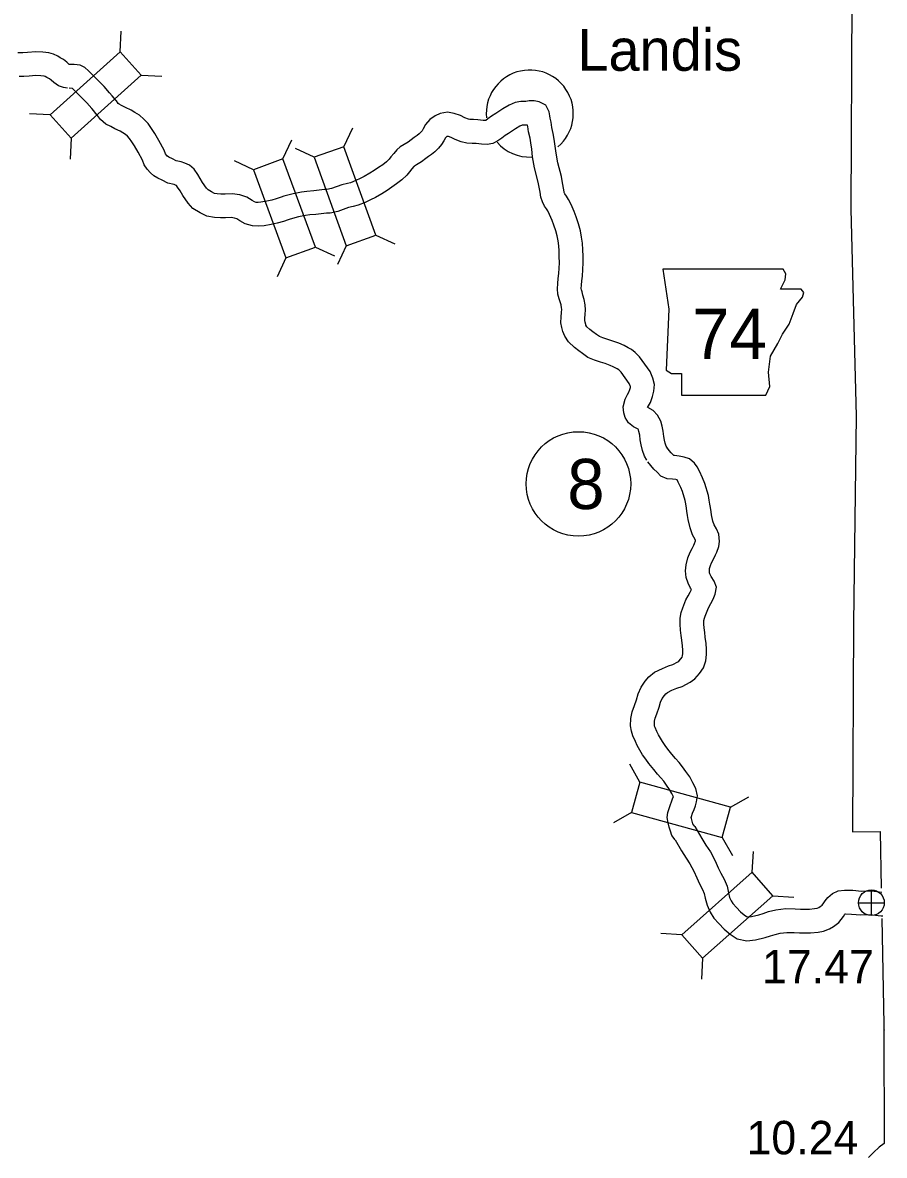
# Model space of a CAD drawing. Extents: x -939622 to -934245, y 1383184 to 1385301.
# Drawn here: x -934905.94 to -934873.28, y 1384034.99 to 1384077.93 of the extents above; entities that cross this region are included whole.
import ezdxf

# ---------------------------------------------------------------- set-up
doc = ezdxf.new("R2010")
doc.units = 0
for name, color, linetype in [('Level 10', 7, 'Continuous'), ('Level 2', 7, 'Continuous'), ('Level 20', 7, 'Continuous'), ('Level 21', 7, 'Continuous'), ('Level 24', 7, 'Continuous'), ('Level 25', 7, 'Continuous'), ('Level 26', 7, 'Continuous'), ('Level 27', 7, 'Continuous')]:
    doc.layers.add(name, color=color, linetype=linetype)

msp = doc.modelspace()

# ---------------------------------------------------------------- linework, layer by layer
at = {"layer": 'Level 10'}
for points in [[(-934904.105, 1384076.333), (-934904.172, 1384076.342), (-934904.173, 1384076.343), (-934904.197, 1384076.359), (-934904.265, 1384076.422), (-934904.388, 1384076.524), (-934904.508, 1384076.598), (-934904.604, 1384076.652), (-934904.761, 1384076.725), (-934904.944, 1384076.779), (-934905.173, 1384076.806), (-934905.438, 1384076.818), (-934905.752, 1384076.799), (-934905.925, 1384076.787), (-934906.12, 1384076.783)], [(-934888.684, 1384074.236), (-934888.854, 1384074.249), (-934888.985, 1384074.251), (-934889.037, 1384074.265), (-934889.174, 1384074.318), (-934889.349, 1384074.409), (-934889.577, 1384074.479), (-934889.834, 1384074.529), (-934890.113, 1384074.482), (-934890.308, 1384074.394), (-934890.508, 1384074.254), (-934890.666, 1384074.063), (-934890.754, 1384073.9), (-934890.798, 1384073.831), (-934890.844, 1384073.775), (-934890.911, 1384073.71), (-934890.984, 1384073.653), (-934891.095, 1384073.576), (-934891.212, 1384073.483), (-934891.329, 1384073.395), (-934891.477, 1384073.305), (-934891.625, 1384073.217), (-934891.751, 1384073.101), (-934891.87, 1384072.97), (-934891.98, 1384072.834), (-934892.047, 1384072.748), (-934892.152, 1384072.649), (-934892.292, 1384072.541), (-934892.452, 1384072.433), (-934892.612, 1384072.321), (-934892.781, 1384072.217), (-934892.998, 1384072.094), (-934893.146, 1384072.018), (-934893.315, 1384071.938), (-934893.512, 1384071.858), (-934893.624, 1384071.827), (-934893.835, 1384071.784), (-934894.232, 1384071.64), (-934894.402, 1384071.604), (-934894.492, 1384071.6), (-934894.907, 1384071.552), (-934895.166, 1384071.531), (-934895.373, 1384071.497), (-934895.678, 1384071.442), (-934896.033, 1384071.344), (-934896.141, 1384071.316), (-934896.331, 1384071.246), (-934896.496, 1384071.197), (-934896.685, 1384071.163), (-934896.906, 1384071.121), (-934897.013, 1384071.112), (-934897.081, 1384071.115), (-934897.149, 1384071.135), (-934897.235, 1384071.185), (-934897.434, 1384071.313), (-934897.71, 1384071.399), (-934897.998, 1384071.439), (-934898.26, 1384071.427), (-934898.423, 1384071.429), (-934898.561, 1384071.433), (-934898.664, 1384071.455), (-934898.785, 1384071.512), (-934898.905, 1384071.586), (-934898.965, 1384071.651), (-934899.114, 1384071.861), (-934899.204, 1384072.016), (-934899.301, 1384072.166), (-934899.433, 1384072.378), (-934899.615, 1384072.524), (-934899.785, 1384072.595), (-934899.927, 1384072.647), (-934900.115, 1384072.693), (-934900.254, 1384072.766), (-934900.397, 1384072.831), (-934900.445, 1384072.859), (-934900.457, 1384072.869), (-934900.49, 1384072.909), (-934900.521, 1384072.956), (-934900.574, 1384073.095), (-934900.773, 1384073.461), (-934900.927, 1384073.726), (-934901.051, 1384073.918), (-934901.183, 1384074.098), (-934901.339, 1384074.271), (-934901.507, 1384074.413), (-934901.68, 1384074.523), (-934901.825, 1384074.604), (-934902.033, 1384074.708), (-934902.184, 1384074.788), (-934902.282, 1384074.835), (-934902.318, 1384074.866), (-934902.382, 1384074.959), (-934902.471, 1384075.061), (-934902.542, 1384075.156), (-934902.638, 1384075.266), (-934902.852, 1384075.503), (-934903.439, 1384076.101), (-934903.578, 1384076.22), (-934903.759, 1384076.312), (-934903.989, 1384076.334), (-934904.16, 1384076.337)], [(-934904.232, 1384075.442), (-934904.387, 1384075.464), (-934904.58, 1384075.532), (-934904.757, 1384075.651), (-934904.859, 1384075.746), (-934904.914, 1384075.791), (-934904.964, 1384075.822), (-934905.013, 1384075.849), (-934905.08, 1384075.88), (-934905.126, 1384075.894), (-934905.247, 1384075.908), (-934905.431, 1384075.917), (-934905.693, 1384075.901), (-934905.885, 1384075.887), (-934906.068, 1384075.884)], [(-934888.753, 1384073.339), (-934888.895, 1384073.35), (-934889.106, 1384073.353), (-934889.314, 1384073.406), (-934889.546, 1384073.497), (-934889.692, 1384073.573), (-934889.796, 1384073.605), (-934889.846, 1384073.615), (-934889.848, 1384073.614), (-934889.861, 1384073.608), (-934889.892, 1384073.587), (-934889.915, 1384073.558), (-934889.978, 1384073.442), (-934890.068, 1384073.303), (-934890.18, 1384073.164), (-934890.319, 1384073.032), (-934890.447, 1384072.929), (-934890.561, 1384072.851), (-934890.662, 1384072.771), (-934890.823, 1384072.649), (-934891.013, 1384072.534), (-934891.084, 1384072.492), (-934891.111, 1384072.467), (-934891.187, 1384072.383), (-934891.275, 1384072.275), (-934891.378, 1384072.141), (-934891.568, 1384071.963), (-934891.764, 1384071.812), (-934891.942, 1384071.691), (-934892.119, 1384071.568), (-934892.323, 1384071.442), (-934892.57, 1384071.303), (-934892.748, 1384071.21), (-934892.953, 1384071.114), (-934893.221, 1384071.005), (-934893.413, 1384070.952), (-934893.59, 1384070.915), (-934893.985, 1384070.772), (-934894.287, 1384070.709), (-934894.419, 1384070.702), (-934894.819, 1384070.656), (-934895.056, 1384070.637), (-934895.22, 1384070.61), (-934895.477, 1384070.564), (-934895.802, 1384070.474), (-934895.874, 1384070.456), (-934896.046, 1384070.392), (-934896.287, 1384070.32), (-934896.522, 1384070.278), (-934896.786, 1384070.227), (-934896.996, 1384070.211), (-934897.228, 1384070.22), (-934897.504, 1384070.302), (-934897.703, 1384070.415), (-934897.82, 1384070.491), (-934897.907, 1384070.518), (-934898.039, 1384070.536), (-934898.245, 1384070.527), (-934898.442, 1384070.529), (-934898.67, 1384070.536), (-934898.953, 1384070.597), (-934899.213, 1384070.719), (-934899.482, 1384070.884), (-934899.667, 1384071.084), (-934899.87, 1384071.373), (-934899.972, 1384071.545), (-934900.061, 1384071.685), (-934900.103, 1384071.753), (-934900.114, 1384071.757), (-934900.19, 1384071.785), (-934900.436, 1384071.845), (-934900.649, 1384071.957), (-934900.814, 1384072.031), (-934900.961, 1384072.119), (-934901.095, 1384072.227), (-934901.216, 1384072.375), (-934901.327, 1384072.542), (-934901.394, 1384072.719), (-934901.557, 1384073.02), (-934901.694, 1384073.254), (-934901.793, 1384073.407), (-934901.882, 1384073.529), (-934901.966, 1384073.623), (-934902.042, 1384073.686), (-934902.143, 1384073.751), (-934902.246, 1384073.809), (-934902.444, 1384073.907), (-934902.591, 1384073.985), (-934902.777, 1384074.076), (-934902.991, 1384074.257), (-934903.094, 1384074.406), (-934903.171, 1384074.494), (-934903.242, 1384074.589), (-934903.311, 1384074.668), (-934903.508, 1384074.886), (-934904.046, 1384075.435), (-934904.177, 1384075.437)], [(-934881.49, 1384061.771), (-934881.547, 1384061.877), (-934881.589, 1384061.982), (-934881.617, 1384062.1), (-934881.64, 1384062.242), (-934881.663, 1384062.444), (-934881.706, 1384062.636), (-934881.754, 1384062.821), (-934881.875, 1384063.048), (-934882.043, 1384063.228), (-934882.248, 1384063.342), (-934882.25, 1384063.343), (-934882.22, 1384063.406), (-934882.144, 1384063.532), (-934882.061, 1384063.759), (-934882.011, 1384063.956), (-934881.996, 1384064.208), (-934882.049, 1384064.446), (-934882.161, 1384064.698), (-934882.562, 1384065.257), (-934882.72, 1384065.422), (-934882.861, 1384065.532), (-934882.991, 1384065.596), (-934883.145, 1384065.683), (-934883.34, 1384065.773), (-934883.566, 1384065.85), (-934883.757, 1384065.919), (-934883.955, 1384065.977), (-934884.077, 1384066.029), (-934884.191, 1384066.108), (-934884.325, 1384066.211), (-934884.446, 1384066.298), (-934884.552, 1384066.401), (-934884.588, 1384066.454), (-934884.598, 1384066.482), (-934884.62, 1384066.576), (-934884.634, 1384066.639), (-934884.633, 1384066.726), (-934884.622, 1384066.862), (-934884.604, 1384067.04), (-934884.613, 1384067.225), (-934884.653, 1384067.438), (-934884.702, 1384067.601), (-934884.737, 1384067.718), (-934884.762, 1384067.803), (-934884.766, 1384067.845), (-934884.757, 1384067.978), (-934884.746, 1384068.137), (-934884.724, 1384068.32), (-934884.702, 1384068.566), (-934884.697, 1384068.816), (-934884.699, 1384069.074), (-934884.704, 1384069.318), (-934884.722, 1384069.566), (-934884.753, 1384069.792), (-934884.795, 1384070.035), (-934884.867, 1384070.303), (-934884.96, 1384070.562), (-934885.035, 1384070.765), (-934885.155, 1384071.036), (-934885.247, 1384071.218), (-934885.326, 1384071.354), (-934885.384, 1384071.436), (-934885.411, 1384071.489), (-934885.42, 1384071.514), (-934885.435, 1384071.647), (-934885.464, 1384071.789), (-934885.487, 1384071.927), (-934885.521, 1384072.089), (-934885.655, 1384072.608), (-934885.718, 1384072.973), (-934885.75, 1384073.25), (-934885.79, 1384073.515), (-934885.827, 1384073.726), (-934885.879, 1384073.955), (-934885.912, 1384074.151), (-934885.941, 1384074.302), (-934885.954, 1384074.398), (-934885.981, 1384074.545), (-934886.11, 1384074.803), (-934886.363, 1384074.924), (-934886.554, 1384074.96), (-934886.742, 1384074.956), (-934886.865, 1384074.942), (-934887.059, 1384074.938), (-934887.265, 1384074.903), (-934887.504, 1384074.8), (-934887.733, 1384074.66), (-934888.009, 1384074.485), (-934888.166, 1384074.383), (-934888.307, 1384074.277), (-934888.386, 1384074.221), (-934888.399, 1384074.215), (-934888.487, 1384074.222), (-934888.687, 1384074.236)], [(-934882.279, 1384061.339), (-934882.364, 1384061.495), (-934882.45, 1384061.712), (-934882.5, 1384061.924), (-934882.531, 1384062.118), (-934882.552, 1384062.294), (-934882.581, 1384062.425), (-934882.598, 1384062.491), (-934882.61, 1384062.514), (-934882.661, 1384062.542), (-934882.784, 1384062.601), (-934882.974, 1384062.76), (-934883.097, 1384062.955), (-934883.157, 1384063.137), (-934883.184, 1384063.369), (-934883.097, 1384063.655), (-934883.016, 1384063.831), (-934882.958, 1384063.924), (-934882.922, 1384064.024), (-934882.905, 1384064.094), (-934882.902, 1384064.136), (-934882.908, 1384064.162), (-934882.946, 1384064.249), (-934883.256, 1384064.681), (-934883.324, 1384064.752), (-934883.341, 1384064.765), (-934883.411, 1384064.8), (-934883.555, 1384064.881), (-934883.674, 1384064.935), (-934883.865, 1384065.001), (-934884.037, 1384065.063), (-934884.26, 1384065.128), (-934884.514, 1384065.237), (-934884.722, 1384065.38), (-934884.862, 1384065.488), (-934885.027, 1384065.607), (-934885.246, 1384065.822), (-934885.395, 1384066.041), (-934885.461, 1384066.222), (-934885.497, 1384066.374), (-934885.536, 1384066.55), (-934885.532, 1384066.77), (-934885.519, 1384066.942), (-934885.506, 1384067.065), (-934885.509, 1384067.12), (-934885.529, 1384067.225), (-934885.564, 1384067.342), (-934885.599, 1384067.459), (-934885.65, 1384067.631), (-934885.669, 1384067.835), (-934885.655, 1384068.039), (-934885.643, 1384068.223), (-934885.619, 1384068.415), (-934885.601, 1384068.614), (-934885.597, 1384068.821), (-934885.599, 1384069.062), (-934885.603, 1384069.276), (-934885.618, 1384069.472), (-934885.643, 1384069.654), (-934885.675, 1384069.842), (-934885.727, 1384070.034), (-934885.805, 1384070.253), (-934885.869, 1384070.426), (-934885.969, 1384070.65), (-934886.039, 1384070.789), (-934886.084, 1384070.868), (-934886.156, 1384070.97), (-934886.241, 1384071.136), (-934886.303, 1384071.315), (-934886.324, 1384071.506), (-934886.348, 1384071.622), (-934886.372, 1384071.759), (-934886.398, 1384071.885), (-934886.536, 1384072.419), (-934886.609, 1384072.845), (-934886.642, 1384073.132), (-934886.678, 1384073.371), (-934886.709, 1384073.549), (-934886.762, 1384073.781), (-934886.797, 1384073.992), (-934886.807, 1384074.043), (-934886.974, 1384074.039), (-934887.007, 1384074.034), (-934887.089, 1384073.998), (-934887.258, 1384073.896), (-934887.521, 1384073.729), (-934887.649, 1384073.645), (-934887.779, 1384073.547), (-934887.931, 1384073.442), (-934888.119, 1384073.351), (-934888.337, 1384073.308), (-934888.553, 1384073.325), (-934888.751, 1384073.339)], [(-934880.461, 1384047.459), (-934880.533, 1384047.553), (-934880.536, 1384047.562), (-934880.567, 1384047.664), (-934880.59, 1384047.764), (-934880.596, 1384047.802), (-934880.583, 1384047.841), (-934880.548, 1384047.969), (-934880.492, 1384048.107), (-934880.44, 1384048.247), (-934880.395, 1384048.389), (-934880.362, 1384048.622), (-934880.426, 1384048.899), (-934880.538, 1384049.116), (-934880.648, 1384049.336), (-934880.804, 1384049.548), (-934880.924, 1384049.716), (-934881.06, 1384049.883), (-934881.197, 1384050.037), (-934881.331, 1384050.197), (-934881.49, 1384050.385), (-934881.584, 1384050.527), (-934881.692, 1384050.674), (-934881.769, 1384050.801), (-934881.839, 1384050.931), (-934881.898, 1384051.065), (-934881.972, 1384051.216), (-934881.986, 1384051.264), (-934881.995, 1384051.322), (-934881.988, 1384051.447), (-934881.967, 1384051.564), (-934881.904, 1384051.734), (-934881.817, 1384051.978), (-934881.759, 1384052.168), (-934881.699, 1384052.304), (-934881.618, 1384052.429), (-934881.565, 1384052.491), (-934881.504, 1384052.542), (-934881.329, 1384052.623), (-934881.145, 1384052.699), (-934880.94, 1384052.769), (-934880.636, 1384052.925), (-934880.459, 1384053.054), (-934880.289, 1384053.252), (-934880.128, 1384053.466), (-934880.046, 1384053.733), (-934880.015, 1384053.975), (-934880.023, 1384054.183), (-934880.037, 1384054.388), (-934880.067, 1384054.632), (-934880.089, 1384054.807), (-934880.112, 1384054.984), (-934880.122, 1384055.133), (-934880.116, 1384055.26), (-934880.101, 1384055.351), (-934880.075, 1384055.433), (-934879.975, 1384055.68), (-934879.92, 1384055.792), (-934879.852, 1384055.916), (-934879.765, 1384056.079), (-934879.691, 1384056.27), (-934879.646, 1384056.53), (-934879.734, 1384056.759), (-934879.839, 1384056.93), (-934879.89, 1384057.032), (-934879.906, 1384057.077), (-934879.91, 1384057.138), (-934879.903, 1384057.232), (-934879.874, 1384057.347), (-934879.828, 1384057.455), (-934879.756, 1384057.585), (-934879.679, 1384057.749), (-934879.633, 1384057.852), (-934879.557, 1384058.069), (-934879.523, 1384058.261), (-934879.557, 1384058.539), (-934879.642, 1384058.737), (-934879.727, 1384058.888), (-934879.776, 1384059.03), (-934879.829, 1384059.266), (-934879.847, 1384059.383), (-934879.872, 1384059.551), (-934879.894, 1384059.681), (-934879.92, 1384059.831), (-934879.948, 1384060.009), (-934880.08, 1384060.457), (-934880.175, 1384060.679), (-934880.288, 1384060.924), (-934880.378, 1384061.086), (-934880.481, 1384061.233), (-934880.659, 1384061.397), (-934880.862, 1384061.461), (-934881.051, 1384061.496), (-934881.227, 1384061.514), (-934881.25, 1384061.516), (-934881.254, 1384061.52), (-934881.359, 1384061.624), (-934881.435, 1384061.711), (-934881.529, 1384061.832)], [(-934881.212, 1384046.959), (-934881.331, 1384047.114), (-934881.391, 1384047.278), (-934881.437, 1384047.434), (-934881.474, 1384047.591), (-934881.507, 1384047.794), (-934881.483, 1384047.987), (-934881.444, 1384048.104), (-934881.401, 1384048.26), (-934881.331, 1384048.432), (-934881.292, 1384048.54), (-934881.277, 1384048.585), (-934881.277, 1384048.586), (-934881.34, 1384048.709), (-934881.418, 1384048.864), (-934881.533, 1384049.019), (-934881.641, 1384049.171), (-934881.745, 1384049.3), (-934881.878, 1384049.448), (-934882.02, 1384049.618), (-934882.211, 1384049.845), (-934882.322, 1384050.011), (-934882.441, 1384050.173), (-934882.55, 1384050.354), (-934882.648, 1384050.534), (-934882.715, 1384050.686), (-934882.816, 1384050.893), (-934882.867, 1384051.071), (-934882.899, 1384051.277), (-934882.884, 1384051.55), (-934882.84, 1384051.801), (-934882.749, 1384052.043), (-934882.672, 1384052.26), (-934882.605, 1384052.481), (-934882.493, 1384052.733), (-934882.341, 1384052.968), (-934882.201, 1384053.132), (-934881.99, 1384053.309), (-934881.69, 1384053.448), (-934881.463, 1384053.542), (-934881.293, 1384053.6), (-934881.109, 1384053.694), (-934881.073, 1384053.72), (-934880.991, 1384053.815), (-934880.942, 1384053.882), (-934880.929, 1384053.924), (-934880.917, 1384054.014), (-934880.922, 1384054.136), (-934880.933, 1384054.303), (-934880.961, 1384054.521), (-934880.982, 1384054.694), (-934881.008, 1384054.895), (-934881.023, 1384055.124), (-934881.013, 1384055.352), (-934880.979, 1384055.563), (-934880.921, 1384055.741), (-934880.798, 1384056.046), (-934880.72, 1384056.207), (-934880.643, 1384056.344), (-934880.593, 1384056.439), (-934880.626, 1384056.492), (-934880.718, 1384056.676), (-934880.797, 1384056.894), (-934880.811, 1384057.145), (-934880.795, 1384057.376), (-934880.729, 1384057.636), (-934880.638, 1384057.85), (-934880.559, 1384057.992), (-934880.497, 1384058.126), (-934880.469, 1384058.187), (-934880.433, 1384058.29), (-934880.435, 1384058.302), (-934880.45, 1384058.337), (-934880.552, 1384058.519), (-934880.643, 1384058.783), (-934880.714, 1384059.098), (-934880.737, 1384059.25), (-934880.761, 1384059.412), (-934880.781, 1384059.528), (-934880.808, 1384059.683), (-934880.828, 1384059.811), (-934880.928, 1384060.152), (-934880.997, 1384060.312), (-934881.09, 1384060.514), (-934881.136, 1384060.596), (-934881.18, 1384060.605), (-934881.305, 1384060.617), (-934881.506, 1384060.632), (-934881.745, 1384060.738), (-934881.889, 1384060.882), (-934882.016, 1384061.008), (-934882.13, 1384061.139), (-934882.239, 1384061.279)], [(-934880.461, 1384047.459), (-934880.197, 1384046.999), (-934880.04, 1384046.753), (-934879.872, 1384046.499), (-934879.696, 1384046.16), (-934879.577, 1384045.895), (-934879.476, 1384045.688), (-934879.357, 1384045.456), (-934879.241, 1384045.196), (-934879.19, 1384044.942), (-934879.146, 1384044.767), (-934879.092, 1384044.644), (-934879.023, 1384044.539), (-934878.886, 1384044.384), (-934878.738, 1384044.227), (-934878.594, 1384044.108), (-934878.5, 1384044.047), (-934878.44, 1384044.034), (-934878.318, 1384044.046), (-934878.037, 1384044.114), (-934877.871, 1384044.166), (-934877.669, 1384044.234), (-934877.388, 1384044.304), (-934877.016, 1384044.344), (-934876.665, 1384044.341), (-934876.463, 1384044.33), (-934876.203, 1384044.326), (-934876.122, 1384044.325), (-934875.923, 1384044.344), (-934875.833, 1384044.362), (-934875.767, 1384044.387), (-934875.712, 1384044.421), (-934875.636, 1384044.476), (-934875.568, 1384044.562), (-934875.521, 1384044.64), (-934875.42, 1384044.773), (-934875.251, 1384044.914), (-934875.037, 1384045.02), (-934874.793, 1384045.047), (-934874.476, 1384045.039), (-934874.149, 1384045.011), (-934873.941, 1384045.018), (-934873.663, 1384045.006), (-934873.371, 1384044.974)], [(-934881.212, 1384046.959), (-934880.967, 1384046.533), (-934880.795, 1384046.263), (-934880.648, 1384046.042), (-934880.506, 1384045.768), (-934880.393, 1384045.514), (-934880.281, 1384045.286), (-934880.169, 1384045.066), (-934880.104, 1384044.92), (-934880.068, 1384044.744), (-934880.001, 1384044.475), (-934879.885, 1384044.211), (-934879.738, 1384043.989), (-934879.551, 1384043.778), (-934879.355, 1384043.569), (-934879.127, 1384043.382), (-934878.856, 1384043.204), (-934878.494, 1384043.124), (-934878.167, 1384043.157), (-934877.797, 1384043.246), (-934877.594, 1384043.309), (-934877.415, 1384043.369), (-934877.23, 1384043.416), (-934876.973, 1384043.443), (-934876.694, 1384043.441), (-934876.494, 1384043.43), (-934876.214, 1384043.426), (-934876.085, 1384043.425), (-934875.793, 1384043.452), (-934875.584, 1384043.494), (-934875.364, 1384043.577), (-934875.212, 1384043.673), (-934875.01, 1384043.817), (-934874.826, 1384044.048), (-934874.775, 1384044.135), (-934874.767, 1384044.144), (-934874.755, 1384044.145), (-934874.526, 1384044.14), (-934874.173, 1384044.109), (-934873.944, 1384044.117), (-934873.73, 1384044.108), (-934873.405, 1384044.073), (-934873.337, 1384044.069)], [(-934873.289, 1384035.449), (-934873.473, 1384035.308), (-934873.697, 1384035.104), (-934873.876, 1384034.907)]]:
    msp.add_lwpolyline(points, dxfattribs=at)
at = {"layer": 'Level 2'}
for points in [[(-934874.541, 1384089.715), (-934874.518, 1384086.814), (-934874.517, 1384086.775), (-934874.514, 1384078.885), (-934874.517, 1384078.849), (-934874.557, 1384070.85), (-934874.345, 1384063.009), (-934874.454, 1384055.159), (-934874.485, 1384047.26), (-934873.435, 1384047.265), (-934873.397, 1384045.119)], [(-934873.377, 1384043.971), (-934873.306, 1384039.949), (-934873.296, 1384039.781), (-934873.29, 1384039.734)], [(-934873.281, 1384035.449), (-934873.29, 1384039.734)]]:
    msp.add_lwpolyline(points, dxfattribs=at)
at = {"layer": 'Level 20'}
for p, q in [((-934902.244, 1384076.817), (-934902.204, 1384077.608)), ((-934901.448, 1384075.935), (-934900.657, 1384075.895)), ((-934904.889, 1384074.428), (-934905.68, 1384074.468)), ((-934893.765, 1384073.225), (-934893.429, 1384073.942)), ((-934904.093, 1384073.546), (-934904.133, 1384072.755)), ((-934896.07, 1384072.761), (-934895.737, 1384073.48)), ((-934894.882, 1384072.821), (-934895.599, 1384073.158)), ((-934897.185, 1384072.352), (-934897.904, 1384072.684)), ((-934892.554, 1384069.873), (-934891.837, 1384069.537)), ((-934894.841, 1384069.416), (-934894.122, 1384069.084)), ((-934893.671, 1384069.47), (-934894.007, 1384068.753)), ((-934895.956, 1384069.006), (-934896.288, 1384068.288)), ((-934882.541, 1384049.136), (-934882.932, 1384049.825)), ((-934879.105, 1384048.189), (-934878.417, 1384048.58)), ((-934882.857, 1384047.991), (-934883.546, 1384047.6)), ((-934879.421, 1384047.043), (-934879.03, 1384046.355)), ((-934878.291, 1384045.722), (-934878.244, 1384046.512)), ((-934877.503, 1384044.833), (-934876.712, 1384044.786)), ((-934880.957, 1384043.356), (-934881.748, 1384043.403)), ((-934880.169, 1384042.467), (-934880.216, 1384041.677))]:
    msp.add_line(p, q, dxfattribs=at)
for points in [[(-934904.093, 1384073.546), (-934901.448, 1384075.935), (-934902.244, 1384076.817), (-934904.889, 1384074.428)], [(-934894.882, 1384072.821), (-934893.671, 1384069.47), (-934892.554, 1384069.873), (-934893.765, 1384073.225)], [(-934897.185, 1384072.352), (-934895.956, 1384069.006), (-934894.841, 1384069.416), (-934896.07, 1384072.761)], [(-934882.857, 1384047.991), (-934879.421, 1384047.043), (-934879.105, 1384048.189), (-934882.541, 1384049.136)], [(-934878.291, 1384045.722), (-934880.957, 1384043.356), (-934880.169, 1384042.467), (-934877.503, 1384044.833)]]:
    msp.add_lwpolyline(points, close=True, dxfattribs=at)
at = {"layer": 'Level 21'}
msp.add_lwpolyline([(-934881.681, 1384068.582), (-934881.452, 1384067.06), (-934881.554, 1384064.75), (-934881.351, 1384064.623), (-934880.97, 1384064.623), (-934880.97, 1384063.811), (-934877.773, 1384063.811), (-934877.62, 1384064.141), (-934877.671, 1384064.674), (-934877.595, 1384065.283), (-934877.316, 1384065.765), (-934877.138, 1384066.121), (-934876.884, 1384066.501), (-934876.732, 1384066.907), (-934876.605, 1384067.237), (-934876.377, 1384067.516), (-934876.326, 1384067.694), (-934876.428, 1384067.821), (-934877.214, 1384067.821), (-934877.037, 1384068.176), (-934877.011, 1384068.405), (-934877.117, 1384068.58)], close=True, dxfattribs=at)
at = {"layer": 'Level 24'}
for start, end in [(310.3645, 185.5994), (221.1859, 272.2458)]:
    msp.add_arc((-934886.717, 1384074.479), 1.65, start, end, dxfattribs=at)
at = {"layer": 'Level 26'}
for p, q in [((-934873.771, 1384044.081), (-934873.771, 1384045.056)), ((-934874.258, 1384044.569), (-934873.283, 1384044.569))]:
    msp.add_line(p, q, dxfattribs=at)
msp.add_circle((-934873.771, 1384044.569), 0.487, dxfattribs=at)
at = {"layer": 'Level 27'}
msp.add_circle((-934884.872, 1384060.442), 1.98, dxfattribs=at)

# ---------------------------------------------------------------- texts
at = {"layer": 'Level 21'}
msp.add_text('74', height=1.9008, dxfattribs=at).set_placement((-934880.561, 1384065.179))
at = {"layer": 'Level 24'}
msp.add_text('Landis', height=1.584, dxfattribs=at).set_placement((-934884.912, 1384076.101))
at = {"layer": 'Level 25'}
for s, p in [('17.47', (-934877.917, 1384041.513)), ('10.24', (-934878.505, 1384035.033))]:
    msp.add_text(s, height=1.2672, dxfattribs=at).set_placement(p)
at = {"layer": 'Level 27'}
msp.add_text('8', height=1.901, dxfattribs=at).set_placement((-934885.297, 1384059.491))

doc.saveas('drawing.dxf')
